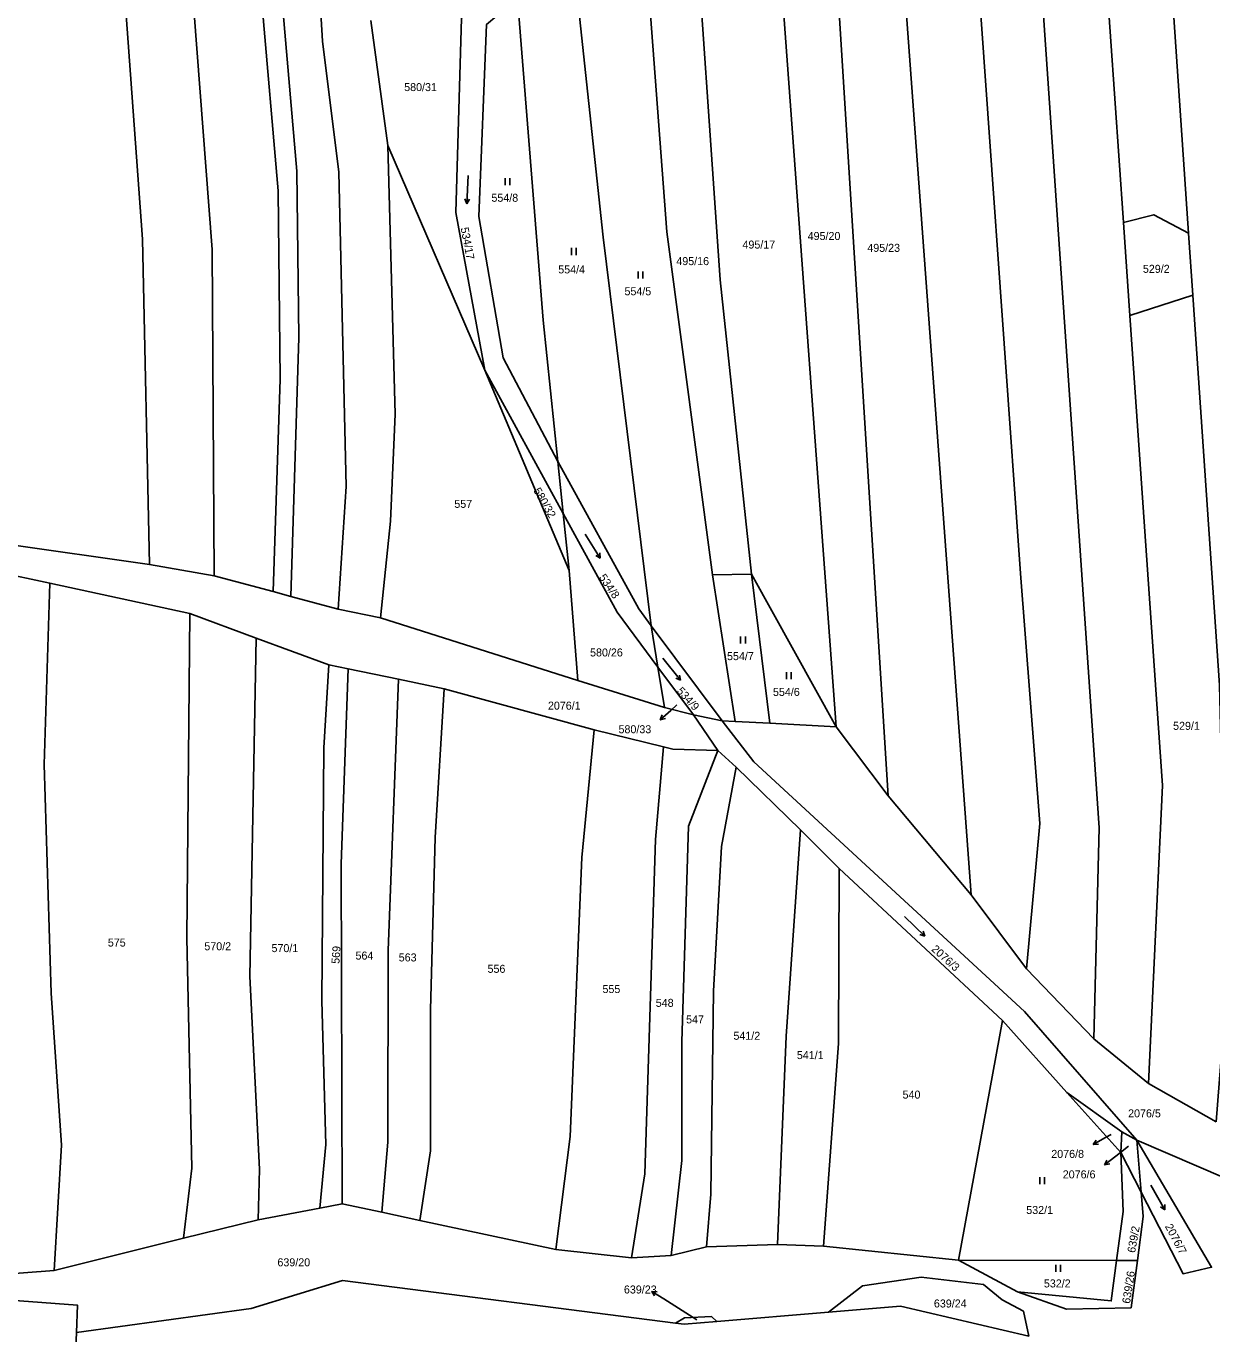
# Model space of a CAD drawing. Extents: x -776734 to -748832, y -1118122 to -976986.
# Drawn here: x -751636.3 to -751384.5, y -1113137.8 to -1112860 of the extents above; entities that cross this region are included whole.
import ezdxf

# ---------------------------------------------------------------- set-up
doc = ezdxf.new("R2010")
doc.units = 0
for name, color, linetype in [('KM_Hranice parcel', 7, 'Continuous'), ('KM_Parcelní čísla', 7, 'Continuous'), ('KM_Pop  PČ popisy', 7, 'Continuous'), ('KM_Značky kultur', 7, 'Continuous')]:
    doc.layers.add(name, color=color, linetype=linetype)

msp = doc.modelspace()

# ---------------------------------------------------------------- linework, layer by layer
at = {"layer": 'KM_Hranice parcel'}
for p, q in [((-751435.6, -1113044.55), (-751454.98, -1112781.77)), ((-751453.27, -1113023.48), (-751467.28, -1112799.68)), ((-751464.31, -1113008.85), (-751478.45, -1112815.63)), ((-751559.49, -1112885.29), (-751563.1, -1112858.73)), ((-751538.94, -1112933.04), (-751559.49, -1112885.29)), ((-751403.31, -1112901.66), (-751401.93, -1112921.47)), ((-751389.45, -1112903.97), (-751388.55, -1112917.14)), ((-751388.55, -1112917.14), (-751401.93, -1112921.47)), ((-751538.94, -1112933.04), (-751522.28, -1112963.5)), ((-751521.03, -1112975.6), (-751538.94, -1112933.04)), ((-751523.42, -1112952.45), (-751522.28, -1112963.5)), ((-751522.28, -1112963.5), (-751521.03, -1112975.6)), ((-751610.14, -1112974.32), (-751640.93, -1112969.92)), ((-751659.13, -1112972.31), (-751631.31, -1112978.32)), ((-751596.39, -1112976.77), (-751610.14, -1112974.32)), ((-751583.89, -1112980.11), (-751596.39, -1112976.77)), ((-751519.19, -1112998.98), (-751521.03, -1112975.6)), ((-751490.57, -1112976.54), (-751482.31, -1112976.39)), ((-751485.72, -1113007.69), (-751490.57, -1112976.54)), ((-751482.31, -1112976.39), (-751464.31, -1113008.85)), ((-751482.31, -1112976.39), (-751478.41, -1113008.09)), ((-751631.31, -1112978.32), (-751601.6, -1112984.73)), ((-751580.1, -1112981.12), (-751583.89, -1112980.11)), ((-751570.1, -1112983.8), (-751580.1, -1112981.12)), ((-751601.6, -1112984.73), (-751587.5, -1112989.96)), ((-751561.11, -1112985.66), (-751570.1, -1112983.8)), ((-751519.19, -1112998.98), (-751561.11, -1112985.66)), ((-751502.14, -1112996.13), (-751503.56, -1112987.34)), ((-751488.5, -1113007.57), (-751503.56, -1112987.34)), ((-751587.5, -1112989.96), (-751572.08, -1112995.67)), ((-751572.08, -1112995.67), (-751567.91, -1112996.53)), ((-751500.75, -1113004.72), (-751502.14, -1112996.13)), ((-751502.14, -1112996.13), (-751494.57, -1113006.31)), ((-751567.91, -1112996.53), (-751557.27, -1112998.74)), ((-751557.27, -1112998.74), (-751547.58, -1113000.75)), ((-751500.75, -1113004.72), (-751519.19, -1112998.98)), ((-751547.58, -1113000.75), (-751515.7, -1113009.46)), ((-751494.57, -1113006.31), (-751500.75, -1113004.72)), ((-751489.4, -1113013.86), (-751494.57, -1113006.31)), ((-751488.5, -1113007.57), (-751494.57, -1113006.31)), ((-751515.7, -1113009.46), (-751500.98, -1113013.07)), ((-751488.5, -1113007.57), (-751485.72, -1113007.69)), ((-751485.72, -1113007.69), (-751478.41, -1113008.09)), ((-751478.41, -1113008.09), (-751464.31, -1113008.85)), ((-751464.31, -1113008.85), (-751453.27, -1113023.48)), ((-751489.4, -1113013.86), (-751485.55, -1113017.42)), ((-751485.55, -1113017.42), (-751471.86, -1113030.72)), ((-751453.27, -1113023.48), (-751435.6, -1113044.55)), ((-751471.86, -1113030.72), (-751463.66, -1113038.92)), ((-751463.66, -1113038.92), (-751428.97, -1113071.23)), ((-751435.6, -1113044.55), (-751423.89, -1113060.24)), ((-751423.89, -1113060.24), (-751409.61, -1113075.14)), ((-751438.3, -1113122.13), (-751428.97, -1113071.23)), ((-751428.97, -1113071.23), (-751415.29, -1113086.54)), ((-751409.61, -1113075.14), (-751398, -1113084.61)), ((-751398, -1113084.61), (-751383.62, -1113092.74)), ((-751415.29, -1113086.54), (-751403.65, -1113094.86)), ((-751415.29, -1113086.54), (-751403.84, -1113099.26)), ((-751403.65, -1113094.86), (-751403.84, -1113099.26)), ((-751403.65, -1113094.86), (-751400.42, -1113096.67)), ((-751399.5, -1113107.74), (-751400.42, -1113096.67)), ((-751399.5, -1113107.74), (-751403.84, -1113099.26)), ((-751573.95, -1113111.08), (-751569.22, -1113110.18)), ((-751569.22, -1113110.18), (-751560.82, -1113111.97)), ((-751587.06, -1113113.56), (-751573.95, -1113111.08)), ((-751560.82, -1113111.97), (-751552.71, -1113113.7)), ((-751602.89, -1113117.5), (-751587.06, -1113113.56)), ((-751552.71, -1113113.7), (-751523.85, -1113119.88)), ((-751630.35, -1113124.34), (-751602.89, -1113117.5)), ((-751523.85, -1113119.88), (-751507.75, -1113121.65)), ((-751507.75, -1113121.65), (-751499.35, -1113121.2)), ((-751499.35, -1113121.2), (-751491.81, -1113119.32)), ((-751491.81, -1113119.32), (-751476.78, -1113118.83)), ((-751476.78, -1113118.83), (-751466.98, -1113119.17)), ((-751466.98, -1113119.17), (-751438.3, -1113122.13)), ((-751425.82, -1113128.86), (-751438.3, -1113122.13)), ((-751438.3, -1113122.13), (-751404.74, -1113122.2)), ((-751404.74, -1113122.2), (-751400.33, -1113122.21)), ((-751400.33, -1113122.21), (-751401.62, -1113132.25)), ((-751659.15, -1113126.49), (-751630.35, -1113124.34)), ((-751465.9, -1113133.22), (-751458.68, -1113127.6)), ((-751498.43, -1113135.53), (-751496.51, -1113134.39)), ((-751496.51, -1113134.39), (-751490.79, -1113134.15)), ((-751490.79, -1113134.15), (-751489.62, -1113135.19)), ((-751465.9, -1113133.22), (-751489.62, -1113135.19)), ((-751424.51, -1113133.01), (-751423.37, -1113138.34)), ((-751625.62, -1113137.51), (-751626.3, -1113151.03))]:
    msp.add_line(p, q, dxfattribs=at)
for points in [[(-751423.89, -1113060.24), (-751421.06, -1113029.34), (-751425.15, -1112976.25), (-751439.06, -1112780.72), (-751447.84, -1112718.02), (-751447.68, -1112664.41), (-751450.12, -1112656.87), (-751448.46, -1112589.45), (-751453.18, -1112493.05), (-751456.79, -1112477.06), (-751462.44, -1112380.26)], [(-751446.59, -1112407.86), (-751440.81, -1112489.66), (-751436.71, -1112540.31), (-751434.17, -1112594.51), (-751434.3, -1112658.66), (-751431.72, -1112662.61), (-751429.32, -1112725.35), (-751408.43, -1113030.31), (-751409.61, -1113075.14)], [(-751432.06, -1112407.66), (-751421.34, -1112582.18), (-751416.63, -1112711.52), (-751414.33, -1112743.51), (-751403.31, -1112901.66)], [(-751610.14, -1112974.32), (-751611.59, -1112905.24), (-751617.91, -1112818.67), (-751619.03, -1112783.43), (-751628.27, -1112594.98), (-751626.22, -1112558.35), (-751633.49, -1112556.27), (-751635.08, -1112521.07), (-751635.91, -1112498.19)], [(-751596.39, -1112976.77), (-751596.84, -1112907.42), (-751601.99, -1112839.56), (-751607.28, -1112747.61), (-751612.48, -1112597.48), (-751610.28, -1112563.18), (-751619.28, -1112560.15), (-751620.25, -1112540.22), (-751620.06, -1112505.65)], [(-751413.34, -1112504.93), (-751407.24, -1112605.14), (-751406, -1112676.21), (-751402.48, -1112683.33), (-751403, -1112704.74), (-751389.45, -1112903.97)], [(-751583.89, -1112980.11), (-751582.35, -1112934.95), (-751582.83, -1112894.95), (-751589.76, -1112814.71), (-751590.92, -1112769.59), (-751593.56, -1112746.98), (-751597.66, -1112597.35), (-751594.92, -1112572.4), (-751604.18, -1112566.56), (-751603.59, -1112524.51), (-751603.86, -1112509.95)], [(-751580.1, -1112981.12), (-751578.41, -1112926.09), (-751578.83, -1112890.75), (-751585.36, -1112815.23), (-751586.22, -1112769.41), (-751589.06, -1112748.14), (-751593.26, -1112597.53), (-751591.84, -1112574.06), (-751598.43, -1112566.25), (-751598.92, -1112511.26)], [(-751570.1, -1112983.8), (-751568.35, -1112957.76), (-751569.95, -1112891), (-751573.37, -1112863.18), (-751576.18, -1112816.96), (-751576.76, -1112771.83), (-751580.27, -1112743.96), (-751584.46, -1112599.18), (-751581.75, -1112574.63), (-751590.51, -1112568.89), (-751590.28, -1112513.55)], [(-751482.31, -1112976.39), (-751488.93, -1112913.87), (-751494.97, -1112826.83)], [(-751505.2, -1112837.7), (-751500.28, -1112903.65), (-751490.57, -1112976.54)], [(-751532.47, -1112848.34), (-751543.89, -1112858.23), (-751545.07, -1112899.52), (-751538.94, -1112933.04)], [(-751503.56, -1112987.34), (-751513.77, -1112904.81), (-751519.87, -1112847.89)], [(-751523.42, -1112952.45), (-751534.99, -1112930.42), (-751540.17, -1112900.39), (-751538.54, -1112859.57), (-751532.01, -1112854)], [(-751532.01, -1112854), (-751526.51, -1112922.42), (-751523.42, -1112952.45)], [(-751559.49, -1112885.29), (-751557.95, -1112942.42), (-751558.92, -1112965.13), (-751561.11, -1112985.66)], [(-751389.45, -1112903.97), (-751396.85, -1112900.03), (-751403.31, -1112901.66)], [(-751388.55, -1112917.14), (-751382.92, -1112999.97), (-751381.35, -1113063.83), (-751383.62, -1113092.74)], [(-751401.93, -1112921.47), (-751394.98, -1113021.32), (-751398, -1113084.61)], [(-751503.56, -1112987.34), (-751506.21, -1112983.78), (-751523.42, -1112952.45)], [(-751522.28, -1112963.5), (-751510.81, -1112984.47), (-751502.14, -1112996.13)], [(-751631.31, -1112978.32), (-751632.52, -1113016.85), (-751631.05, -1113065.4), (-751628.81, -1113097.7), (-751630.35, -1113124.34)], [(-751601.6, -1112984.73), (-751602.2, -1113053.7), (-751601.12, -1113102.64), (-751602.89, -1113117.5)], [(-751587.5, -1112989.96), (-751588.8, -1113061.86), (-751586.8, -1113102.85), (-751587.06, -1113113.56)], [(-751572.08, -1112995.67), (-751573.11, -1113013.27), (-751573.5, -1113067.04), (-751572.68, -1113097.59), (-751573.95, -1113111.08)], [(-751567.91, -1112996.53), (-751569.42, -1113037.95), (-751569.22, -1113110.18)], [(-751557.27, -1112998.74), (-751559.43, -1113056.34), (-751559.54, -1113097.1), (-751560.82, -1113111.97)], [(-751547.58, -1113000.75), (-751549.49, -1113032.32), (-751550.47, -1113068.99), (-751550.47, -1113098.91), (-751552.71, -1113113.7)], [(-751515.7, -1113009.46), (-751518.34, -1113036.61), (-751520.78, -1113095.91), (-751523.85, -1113119.88)], [(-751400.42, -1113096.67), (-751424.29, -1113069.35), (-751481.78, -1113016.25), (-751488.5, -1113007.57)], [(-751500.98, -1113013.07), (-751502.65, -1113032.79), (-751504.92, -1113103.78), (-751507.75, -1113121.65)], [(-751500.98, -1113013.07), (-751499, -1113013.55), (-751489.4, -1113013.86)], [(-751489.4, -1113013.86), (-751495.65, -1113029.91), (-751497.06, -1113075.79), (-751497.1, -1113100.98), (-751499.35, -1113121.2)], [(-751485.55, -1113017.42), (-751488.67, -1113034.27), (-751490.33, -1113064.98), (-751490.92, -1113108.13), (-751491.81, -1113119.32)], [(-751471.86, -1113030.72), (-751474.89, -1113074.53), (-751476.78, -1113118.83)], [(-751463.66, -1113038.92), (-751463.78, -1113076.14), (-751466.98, -1113119.17)], [(-751282.51, -1113154.5), (-751342.67, -1113122.86), (-751369.02, -1113110.17), (-751400.42, -1113096.67)], [(-751400.42, -1113096.67), (-751384.57, -1113123.66), (-751390.63, -1113125.03), (-751399.5, -1113107.74)], [(-751403.84, -1113099.26), (-751403.35, -1113111.83), (-751404.74, -1113122.2)], [(-751400.33, -1113122.21), (-751399.13, -1113112.86), (-751399.5, -1113107.74)], [(-751425.82, -1113128.86), (-751405.89, -1113130.81), (-751404.74, -1113122.2)], [(-751498.43, -1113135.53), (-751569.14, -1113126.48), (-751588.55, -1113132.42), (-751625.62, -1113137.51)], [(-751458.68, -1113127.6), (-751446.26, -1113125.75), (-751433.03, -1113127.32), (-751429.04, -1113130.55), (-751424.51, -1113133.01)], [(-751401.62, -1113132.25), (-751415.41, -1113132.56), (-751425.82, -1113128.86)], [(-751704.15, -1113151.67), (-751701.02, -1113147.77), (-751645.41, -1113130.26), (-751625.42, -1113131.74), (-751625.62, -1113137.51)], [(-751423.37, -1113138.34), (-751450.61, -1113131.95), (-751465.9, -1113133.22)], [(-751489.62, -1113135.19), (-751496.57, -1113135.77), (-751498.43, -1113135.53)]]:
    msp.add_lwpolyline(points, dxfattribs=at)
at = {"layer": 'KM_Pop  PČ popisy'}
for p, q in [((-751498.16, -1113004.18), (-751499.42, -1113005.33)), ((-751499.42, -1113005.33), (-751501.65, -1113007.338)), ((-751501.65, -1113007.338), (-751501.241, -1113006.296)), ((-751501.65, -1113007.338), (-751500.571, -1113007.04)), ((-751407.11, -1113096.11), (-751409.735, -1113097.565)), ((-751405.91, -1113095.43), (-751407.11, -1113096.11)), ((-751409.735, -1113097.565), (-751409.102, -1113096.641)), ((-751409.735, -1113097.565), (-751408.616, -1113097.517)), ((-751402.2, -1113097.92), (-751404.93, -1113100.07)), ((-751404.93, -1113100.07), (-751407.295, -1113101.918)), ((-751407.295, -1113101.918), (-751406.814, -1113100.906)), ((-751407.295, -1113101.918), (-751406.197, -1113101.696)), ((-751500.92, -1113130.4), (-751503.465, -1113128.81)), ((-751503.465, -1113128.81), (-751502.35, -1113128.916)), ((-751503.465, -1113128.81), (-751502.881, -1113129.765)), ((-751493.89, -1113134.86), (-751500.92, -1113130.4))]:
    msp.add_line(p, q, dxfattribs=at)
at = {"layer": 'KM_Značky kultur'}
for p, q in [((-751542.432, -1112891.681), (-751542.746, -1112897.673)), ((-751534.621, -1112893.72), (-751534.621, -1112892.22)), ((-751533.62, -1112893.72), (-751533.62, -1112892.22)), ((-751542.746, -1112897.673), (-751543.196, -1112896.671)), ((-751542.746, -1112897.673), (-751542.195, -1112896.723)), ((-751520.521, -1112908.58), (-751520.521, -1112907.08)), ((-751519.52, -1112908.58), (-751519.52, -1112907.08)), ((-751506.371, -1112913.59), (-751506.371, -1112912.09)), ((-751505.37, -1112913.59), (-751505.37, -1112912.09)), ((-751517.588, -1112967.875), (-751514.408, -1112972.963)), ((-751514.408, -1112972.963), (-751515.351, -1112972.4)), ((-751514.408, -1112972.963), (-751514.501, -1112971.869)), ((-751484.591, -1112991.11), (-751484.591, -1112989.61)), ((-751483.59, -1112991.11), (-751483.59, -1112989.61)), ((-751501.083, -1112994.215), (-751497.389, -1112998.943)), ((-751497.389, -1112998.943), (-751498.386, -1112998.482)), ((-751497.389, -1112998.943), (-751497.596, -1112997.864)), ((-751474.831, -1112998.72), (-751474.831, -1112997.22)), ((-751473.83, -1112998.72), (-751473.83, -1112997.22)), ((-751449.762, -1113049.124), (-751445.446, -1113053.292)), ((-751445.446, -1113053.292), (-751446.497, -1113052.974)), ((-751445.446, -1113053.292), (-751445.8, -1113052.253)), ((-751421.061, -1113106), (-751421.061, -1113104.5)), ((-751420.06, -1113106), (-751420.06, -1113104.5)), ((-751397.469, -1113106.251), (-751394.469, -1113111.447)), ((-751394.469, -1113111.447), (-751395.392, -1113110.852)), ((-751394.469, -1113111.447), (-751394.523, -1113110.35)), ((-751417.641, -1113124.65), (-751417.641, -1113123.15)), ((-751416.64, -1113124.65), (-751416.64, -1113123.15))]:
    msp.add_line(p, q, dxfattribs=at)

# ---------------------------------------------------------------- texts
at = {"layer": 'KM_Parcelní čísla'}
for s, p in [('580/31', (-751556.047, -1112873.75)), ('554/8', (-751537.518, -1112897.27)), ('495/20', (-751470.357, -1112905.39)), ('495/17', (-751484.197, -1112907.21)), ('495/23', (-751457.687, -1112907.91)), ('495/16', (-751498.247, -1112910.73)), ('554/4', (-751523.328, -1112912.49)), ('529/2', (-751399.158, -1112912.37)), ('554/5', (-751509.258, -1112917.14)), ('557', (-751545.395, -1112962.31)), ('580/26', (-751516.567, -1112993.88)), ('554/7', (-751487.478, -1112994.66)), ('554/6', (-751477.718, -1113002.27)), ('2076/1', (-751525.517, -1113005.18)), ('580/33', (-751510.525, -1113010.198)), ('529/1', (-751392.748, -1113009.47)), ('575', (-751618.985, -1113055.52)), ('570/2', (-751598.488, -1113056.31)), ('570/1', (-751584.228, -1113056.7)), ('564', (-751566.385, -1113058.29)), ('563', (-751557.205, -1113058.68)), ('556', (-751538.345, -1113061.1)), ('555', (-751513.935, -1113065.4)), ('548', (-751502.615, -1113068.33)), ('547', (-751496.175, -1113071.85)), ('541/2', (-751486.118, -1113075.33)), ('541/1', (-751472.648, -1113079.43)), ('540', (-751450.195, -1113087.83)), ('2076/5', (-751402.297, -1113091.81)), ('2076/8', (-751418.615, -1113100.428)), ('2076/6', (-751416.175, -1113104.778)), ('532/1', (-751423.928, -1113112.34)), ('639/20', (-751582.967, -1113123.46)), ('532/2', (-751420.188, -1113127.95)), ('639/23', (-751509.377, -1113129.24)), ('639/24', (-751443.547, -1113132.21))]:
    msp.add_text(s, height=1.7, dxfattribs=at).set_placement(p)
for s, rotation, p in [('534/17', 281, (-751544.077, -1112902.857)), ('580/32', 300, (-751528.659, -1112958.626)), ('534/8', 304, (-751514.749, -1112977.07)), ('534/9', 312, (-751498.268, -1113001.317)), ('569', 86, (-751569.814, -1113059.238)), ('2076/3', 318, (-751444.202, -1113056.27)), ('639/2', 80, (-751400.815, -1113120.686)), ('2076/7', 298, (-751394.523, -1113114.973)), ('639/26', 81, (-751401.908, -1113131.482))]:
    msp.add_text(s, height=1.7, rotation=rotation, dxfattribs=at).set_placement(p)

doc.saveas('drawing.dxf')
